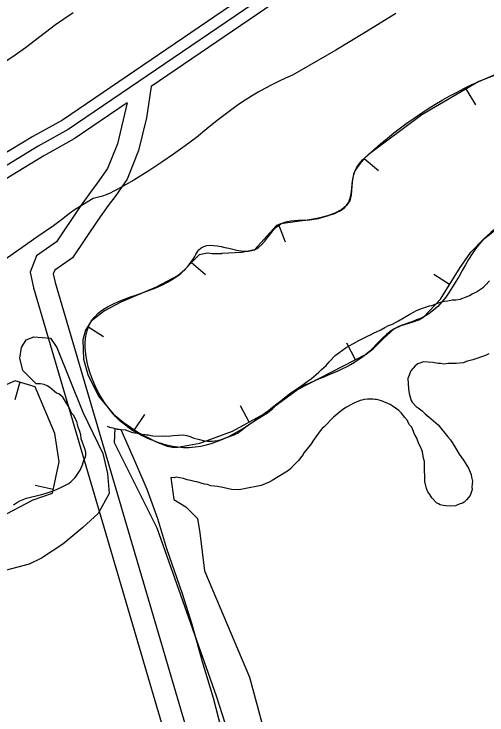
# Model space of a CAD drawing. Extents: x 3187622 to 3225504, y 800805 to 826213.
# Drawn here: x 3193103 to 3193741, y 814572 to 815518 of the extents above; entities that cross this region are included whole.
import ezdxf

# ---------------------------------------------------------------- set-up
doc = ezdxf.new("R2010")
doc.units = 0
for name, color, linetype in [('V-BORW-LINE', 7, 'Continuous'), ('V-LEVE-TOET', 7, 'Continuous'), ('V-ROAD-CNTR', 7, 'Continuous'), ('V-SITE-VEGE', 7, 'Continuous'), ('V-TOPO-SHOR', 7, 'Continuous')]:
    doc.layers.add(name, color=color, linetype=linetype)

msp = doc.modelspace()

# ---------------------------------------------------------------- linework, layer by layer
at = {"layer": 'V-BORW-LINE'}
for p, q in [((3193712.7, 815416.76), (3193725.32, 815395.18)), ((3193575.42, 815322.97), (3193594.64, 815306.99)), ((3193459.91, 815233.71), (3193469.12, 815210.47)), ((3193342.71, 815182.74), (3193361.67, 815166.45)), ((3193690.54, 815153.03), (3193669.4, 815166.37)), ((3193202.95, 815096.4), (3193223.93, 815082.81)), ((3193563.7, 815051.52), (3193552.26, 815073.74)), ((3193111.36, 815021.18), (3193104.29, 814997.2)), ((3193420.46, 814967.32), (3193408.5, 814989.27)), ((3193265.74, 814956.78), (3193279.79, 814977.46)), ((3193156.26, 814876.56), (3193131.79, 814881.67))]:
    msp.add_line(p, q, dxfattribs=at)
for points in [[(3193806.63, 815456.58), (3193729.92, 815426.83), (3193653.1, 815381.9), (3193580.77, 815328.06), (3193575.8, 815323.43), (3193569.39, 815315.72), (3193563.72, 815307.5), (3193561.09, 815301.95), (3193559.23, 815290.97), (3193558.09, 815273.72), (3193555.92, 815265.78), (3193551.24, 815258.96), (3193545.49, 815254.21), (3193536.03, 815249.03), (3193525.83, 815245.59), (3193513.72, 815242.66), (3193501.57, 815240.11), (3193482.21, 815237.51), (3193462.89, 815234.89), (3193457.25, 815232.66), (3193427.69, 815199.97), (3193410.59, 815196.31), (3193383.57, 815194.82)], [(3193384.14, 815194.25), (3193370.56, 815194.25), (3193364.34, 815195.38), (3193353.03, 815193.12), (3193340.96, 815180.71), (3193333.02, 815172.17), (3193324.73, 815165.28), (3193295.18, 815149.5), (3193247.34, 815129.2), (3193225.53, 815117.63), (3193207.42, 815103.3), (3193199.58, 815091.19), (3193196.23, 815078.28), (3193197.23, 815052.34), (3193202.87, 815031.73), (3193217.41, 815002.21), (3193237.1, 814978.4), (3193250.6, 814967.07), (3193271.75, 814952.7), (3193295.13, 814940.81), (3193309.79, 814935.13), (3193317.13, 814933.52), (3193324.37, 814933.34), (3193354.02, 814938.81), (3193398.05, 814955.11), (3193440.81, 814978.41), (3193463.52, 814995.09), (3193485.54, 815011.38), (3193531.91, 815035.16), (3193578.25, 815059), (3193588.2, 815066.69), (3193601.68, 815080.32), (3193615.71, 815092.97), (3193625.32, 815097.76), (3193641.36, 815102.42), (3193649.08, 815105.24), (3193655.97, 815109.39), (3193678.12, 815133.36), (3193704.98, 815175.92), (3193719.26, 815196.4), (3193736.38, 815214.03), (3193756.97, 815230.4)], [(3191814.16, 814455.9), (3191902.11, 814471.89), (3192171.52, 814545.66), (3192388.7, 814604.1), (3192598.2, 814657.6), (3192729.05, 814698.59), (3192843.77, 814729.2), (3192995.1, 814792.41), (3193129.38, 814862.32), (3193155.18, 814871.37), (3193164.05, 814913.83), (3193158.33, 814952.11), (3193132.09, 815015.06), (3193105.09, 815023.03), (3192921.17, 814941.9), (3192817.2, 814887.05), (3192732.98, 814865.38), (3192651.4, 814846.36), (3192541.12, 814822.03), (3192223.19, 814743.75), (3192012.33, 814694.94), (3191821.41, 814647.4), (3191814.63, 814645.95)]]:
    msp.add_lwpolyline(points, dxfattribs=at)
msp.add_spline([(3196241.27, 817112.96), (3196187.2, 817101.14), (3196138.75, 817032.74), (3196088.43, 817012.87), (3195953, 816925.99), (3195899.33, 816905.37), (3195781.81, 816806.71), (3195594.28, 816676.7), (3195413.44, 816523.58), (3195389.29, 816511.09), (3195313.02, 816463.37), (3195245.55, 816442.85), (3195222.3, 816414.73), (3195163.29, 816387.92), (3195047.51, 816304.89), (3194935.14, 816249.6), (3194812.99, 816161.04), (3194805.91, 816145.66), (3194746.05, 816094.04), (3194647.8, 816043.7), (3194629.58, 816032.25), (3194591.91, 815986.22), (3194549.08, 815951.34), (3194395.29, 815874.38), (3194258.39, 815765.48), (3194069.15, 815636.55), (3194006.7, 815583.46), (3193831.37, 815468.22), (3193729.92, 815426.83), (3193580.77, 815328.06), (3193563.72, 815307.5), (3193551.24, 815258.96), (3193525.83, 815245.59), (3193501.57, 815240.11), (3193462.89, 815234.89), (3193427.69, 815199.97), (3193352.7, 815199.74), (3193347.08, 815190.96), (3193324.73, 815165.28), (3193207.42, 815103.3), (3193237.1, 814978.4), (3193295.13, 814940.81), (3193324.37, 814933.34), (3193440.81, 814978.41), (3193485.54, 815011.38), (3193578.25, 815059), (3193615.71, 815092.97), (3193655.97, 815109.39), (3193736.38, 815214.03), (3193778.98, 815244.75), (3193816.96, 815264.77), (3194141.69, 815425.78), (3194196.67, 815443.18), (3194301.91, 815498.91), (3194468.77, 815564.75), (3194506.33, 815578.81), (3194775.79, 815754.88), (3194894.14, 815820.02), (3195170.73, 816004.74), (3195286.56, 816071.95), (3195340.18, 816114.84), (3195742.43, 816429.66), (3195817.31, 816477.06), (3196015.71, 816636.79), (3196072.23, 816673.3), (3196182.84, 816763.66), (3196298.35, 816843.98), (3196542.12, 816994.91), (3196608.52, 817020.17), (3196642.12, 817042.71), (3196645.81, 817058.79), (3196635.5, 817099.25), (3196589.31, 817224.53), (3196534.67, 817258.79), (3196478.87, 817245.01), (3196376.28, 817177.57), (3196308.53, 817147.9), (3196241.27, 817112.96)], degree=3, dxfattribs=at)
at = {"layer": 'V-LEVE-TOET'}
for points in [[(3193183, 815519.63), (3193159.35, 815503.14), (3193145.97, 815492.73), (3193132.46, 815482.49), (3193118.82, 815472.42), (3193105.06, 815462.52), (3193091.17, 815452.79)], [(3193618.26, 815518.63), (3193577.92, 815493.76), (3193537.31, 815469.31), (3193478.86, 815435.59), (3193469.41, 815431.33), (3193460.05, 815426.87), (3193450.78, 815422.2), (3193441.61, 815417.32), (3193432.55, 815412.25), (3193423.61, 815406.98), (3193414.78, 815401.52), (3193406.09, 815395.87), (3193391.61, 815385.15), (3193377.35, 815374.12), (3193363.34, 815362.8), (3193349.56, 815351.19), (3193334.03, 815339.89), (3193318.33, 815328.82), (3193302.46, 815318), (3193286.44, 815307.42), (3193275.79, 815300.36), (3193264.92, 815293.66), (3193253.83, 815287.32), (3193242.54, 815281.36), (3193237.76, 815278.69), (3193232.82, 815276.28), (3193227.77, 815274.16), (3193222.6, 815272.33), (3193217.27, 815271)], [(3193217.27, 815271), (3193209.96, 815268.78), (3193201.82, 815264.08), (3193193.83, 815259.13), (3193185.98, 815253.95), (3193178.32, 815248.55), (3193167.59, 815240.23), (3193156.68, 815232.15), (3193145.6, 815224.3), (3193134.34, 815216.71), (3193078.72, 815178)]]:
    msp.add_lwpolyline(points, dxfattribs=at)
at = {"layer": 'V-ROAD-CNTR'}
for points in [[(3196683.52, 817771.5), (3196544.13, 817686.65), (3196338.98, 817545.04), (3196306.13, 817514.42), (3196263.49, 817452.14), (3196236.94, 817423.19), (3196219.09, 817401.5), (3196183.06, 817367.85), (3195710.19, 817058.54), (3195532.07, 816946.89), (3195437.77, 816894.32), (3195289.73, 816818.86), (3195263.1, 816805.66), (3195198.53, 816766.19), (3194987.76, 816624.29), (3194815.6, 816481.26), (3194742.09, 816414.49), (3194665.24, 816352.09), (3194525.47, 816256.95), (3193705.89, 815704.5), (3193288.16, 815419.99)], [(3195516.79, 816972.71), (3195423.65, 816920.79), (3195276.26, 816845.67), (3195248.59, 816831.95), (3195182.32, 816791.44), (3194969.75, 816648.33), (3194795.92, 816503.91), (3194722.54, 816437.25), (3194647.31, 816376.18), (3194508.65, 816281.79), (3193689.06, 815729.34), (3193168.58, 815374.85), (3193128.6, 815352.45), (3193024.64, 815289.47), (3192907.76, 815228.81), (3192804.5, 815188.95), (3192687.47, 815149.41), (3192596.2, 815126.75), (3192173.55, 815021.59)], [(3195524.43, 816959.8), (3195430.71, 816907.56), (3195282.99, 816832.26), (3195255.84, 816818.8), (3195190.43, 816778.81), (3194978.76, 816636.31), (3194805.76, 816492.59), (3194732.31, 816425.87), (3194656.28, 816364.14), (3194517.06, 816269.37), (3193697.48, 815716.92), (3193176.48, 815362.08), (3193136.15, 815339.49), (3193031.99, 815276.38), (3192913.93, 815215.12), (3192809.6, 815174.84), (3192691.68, 815135.01), (3192599.82, 815112.2), (3192177.17, 815007.03)], [(3193288.16, 815419.99), (3193282.02, 815377.69), (3193271.37, 815333.78), (3193256.04, 815295.16), (3193239.72, 815271.76), (3193230.44, 815259.72), (3193216.21, 815239.87), (3193182.44, 815189.07), (3193158.31, 815172.28), (3193156.37, 815167.22), (3193158.79, 815155.61), (3193453.11, 814153.75)], [(3193256.12, 815398.17), (3193184.38, 815349.31), (3193143.71, 815326.52), (3193039.34, 815263.29), (3192920.11, 815201.42), (3192814.71, 815160.73), (3192695.9, 815120.6), (3192603.43, 815097.64), (3192180.79, 814992.47)], [(3193256.12, 815398.17), (3193242.71, 815342.89), (3193229.44, 815309.46), (3193215.52, 815289.51), (3193206.36, 815277.62), (3193191.52, 815256.91), (3193160.62, 815210.43), (3193133.59, 815191.63), (3193125.21, 815169.73), (3193129.66, 815148.31), (3193424.33, 814145.29)]]:
    msp.add_lwpolyline(points, dxfattribs=at)
at = {"layer": 'V-SITE-VEGE'}
for p, q in [((3193119.58, 815078.44), (3193129.95, 815082.59)), ((3193129.95, 815082.59), (3193152.76, 815080.52)), ((3193113.36, 815068.07), (3193119.58, 815078.44)), ((3193152.76, 815080.52), (3193161.06, 815068.07)), ((3193111.29, 815053.55), (3193113.36, 815068.07)), ((3193161.06, 815068.07), (3193196.31, 814980.95)), ((3193115.44, 815036.96), (3193111.29, 815053.55)), ((3193133.39, 815018.79), (3193115.44, 815036.96)), ((3193134.57, 815019.05), (3193133.39, 815018.79)), ((3193139.11, 815018.99), (3193134.57, 815019.05)), ((3193144.06, 815018.1), (3193139.11, 815018.99)), ((3193148.16, 815016.39), (3193144.06, 815018.1)), ((3193151.64, 815014.08), (3193148.16, 815016.39)), ((3193157.76, 815008.63), (3193151.64, 815014.08)), ((3193160.83, 815006.52), (3193157.76, 815008.63)), ((3193163.71, 815005.46), (3193160.83, 815006.52)), ((3193169.23, 815001.05), (3193163.71, 815005.46)), ((3193171.66, 814997.51), (3193169.23, 815001.05)), ((3193177.51, 814987.11), (3193171.66, 814997.51)), ((3193180.92, 814979.22), (3193177.51, 814987.11)), ((3193183.36, 814976.5), (3193180.92, 814979.22)), ((3193196.31, 814980.95), (3193223.26, 814924.93)), ((3193188.2, 814968.18), (3193183.36, 814976.5)), ((3193188.78, 814964.67), (3193188.2, 814968.18)), ((3193189.56, 814961.76), (3193188.78, 814964.67)), ((3193190.56, 814958.45), (3193189.56, 814961.76)), ((3193192.16, 814954.71), (3193190.56, 814958.45)), ((3193193.34, 814950.15), (3193192.16, 814954.71)), ((3193194.09, 814944.98), (3193193.34, 814950.15)), ((3193198.87, 814931.3), (3193194.09, 814944.98)), ((3193200.26, 814926.74), (3193198.87, 814931.3)), ((3193199.33, 814919.32), (3193200.2, 814922.4)), ((3193200.2, 814922.4), (3193200.26, 814926.74)), ((3193223.26, 814924.93), (3193229.48, 814897.97)), ((3193195.7, 814909.66), (3193197.64, 814916.04)), ((3193197.64, 814916.04), (3193199.33, 814919.32)), ((3193188.29, 814895.72), (3193192.51, 814902.48)), ((3193192.51, 814902.48), (3193193.99, 814905.55)), ((3193193.99, 814905.55), (3193195.7, 814909.66)), ((3193180.54, 814887.36), (3193185.77, 814892.65)), ((3193185.77, 814892.65), (3193188.29, 814895.72)), ((3193229.48, 814897.97), (3193231.56, 814871)), ((3193167.44, 814879.47), (3193177.41, 814884.71)), ((3193177.41, 814884.71), (3193180.54, 814887.36)), ((3193145.24, 814871.09), (3193157.47, 814875.06)), ((3193157.47, 814875.06), (3193167.44, 814879.47)), ((3193111.25, 814861.01), (3193120.17, 814864.61)), ((3193120.17, 814864.61), (3193140.47, 814869.71)), ((3193140.47, 814869.71), (3193145.24, 814871.09)), ((3193231.56, 814871), (3193217.04, 814844.03)), ((3193102.51, 814855.55), (3193107.92, 814859.19)), ((3193107.92, 814859.19), (3193111.25, 814861.01)), ((3193217.04, 814844.03), (3193196.31, 814825.36)), ((3193196.31, 814825.36), (3193169.35, 814802.54)), ((3193169.35, 814802.54), (3193140.32, 814783.87)), ((3193140.32, 814783.87), (3193123.73, 814775.58)), ((3193123.73, 814775.58), (3193084.33, 814765.2))]:
    msp.add_line(p, q, dxfattribs=at)
for points in [[(3193688.24, 815131.13), (3193694.24, 815132.08), (3193699.2, 815132.43), (3193704.99, 815133.39), (3193714.32, 815136.78), (3193717.65, 815138.18), (3193720.97, 815140.2), (3193724.3, 815141.6), (3193727, 815143.01), (3193730.96, 815145.64), (3193736.17, 815149.5), (3193738.88, 815151.94), (3193744.53, 815157.85)], [(3193437.02, 814408.94), (3193376.32, 814597.53), (3193296.44, 814824.46), (3193238.93, 814939.53), (3193239.59, 814958.58), (3193247.9, 814957.26), (3193253.46, 814956.77), (3193262.92, 814953.55), (3193269.3, 814952.44), (3193272.39, 814951.57), (3193276.1, 814950.9), (3193280.02, 814950.85), (3193282.08, 814950.41), (3193284.55, 814950.38), (3193287.64, 814949.31), (3193290.73, 814948.65), (3193303.11, 814948.28), (3193308.07, 814948.63), (3193311.37, 814948.58), (3193314.47, 814948.75), (3193317.98, 814949.32), (3193325.01, 814949.65), (3193332.45, 814950.38), (3193335.95, 814949.5), (3193340.88, 814947.79), (3193346.01, 814945.66), (3193349.72, 814944.78), (3193353.43, 814944.11), (3193360.21, 814941.96), (3193364.13, 814941.5), (3193370.53, 814941.62), (3193373.63, 814942.2), (3193377.98, 814942.76), (3193383.15, 814943.93), (3193388.55, 814946.13), (3193399.95, 814950.11), (3193404.73, 814952.53), (3193421.2, 814964.91), (3193425.78, 814967.74), (3193430.37, 814970.98), (3193440.77, 814977.04), (3193445.14, 814979.87), (3193451.81, 814985.15), (3193459.55, 814992.69), (3193467.7, 814999.81), (3193474.58, 815005.3), (3193477.92, 815007.73), (3193489.58, 815015.42), (3193498.75, 815022.12), (3193503.95, 815025.56), (3193514.19, 815034.51), (3193517.53, 815037.77), (3193524.21, 815043.67), (3193528.41, 815048.78), (3193536.16, 815057.14), (3193550.96, 815067.89), (3193561.14, 815073.33), (3193568.42, 815077.57), (3193573.41, 815080.19), (3193580.68, 815083.81), (3193584.01, 815085.21), (3193588.16, 815087.43), (3193597.92, 815091.84), (3193603.13, 815094.87), (3193608.32, 815097.49), (3193613.72, 815099.69), (3193621.62, 815103.92), (3193636.8, 815112.81), (3193646.78, 815118.25), (3193654.05, 815121.05), (3193663.37, 815124.02), (3193666.48, 815124.81), (3193671.04, 815126.4), (3193677.06, 815128.8), (3193683.89, 815130.36), (3193688.24, 815131.13)], [(3193743.44, 815059.39), (3193739.1, 815057.29), (3193721.77, 815051.58), (3193714.73, 815049.52), (3193708.78, 815047.44), (3193699.6, 815046.48), (3193688.82, 815046.62), (3193682.88, 815045.62), (3193678.57, 815046.22), (3193675.34, 815046.26), (3193667.81, 815047.97), (3193655.42, 815048.68), (3193647.84, 815046.08), (3193644.03, 815043.44), (3193641.3, 815040.23), (3193638.55, 815036.49), (3193634.11, 815026.31), (3193635, 815012.28), (3193636, 815005.8), (3193638.57, 814996.6), (3193640.16, 814994.43), (3193645.47, 814988.43), (3193648.15, 814986.77), (3193653.48, 814982.39), (3193657.74, 814978.56), (3193665.74, 814971.99), (3193675.34, 814963.78), (3193688.06, 814947.44), (3193691.79, 814943.62), (3193699.18, 814931.66), (3193703.39, 814924.06)], [(3193703.39, 814924.06), (3193709.22, 814915.9), (3193716.08, 814905.03), (3193719.75, 814896.89), (3193720.24, 814893.11), (3193721.25, 814887.71), (3193721.2, 814883.93), (3193720.61, 814879.63), (3193721.1, 814876.39), (3193718.3, 814868.34), (3193713.37, 814862.47), (3193710.1, 814859.28), (3193707.93, 814858.23), (3193703.6, 814856.67), (3193698.72, 814854.58), (3193692.24, 814854.12), (3193685.77, 814854.21), (3193682.01, 814854.79), (3193677.71, 814855.93), (3193675.57, 814857.04), (3193672.89, 814858.69), (3193666.51, 814865.24), (3193663.87, 814869.58), (3193661.23, 814873.39), (3193659.66, 814877.73), (3193657.1, 814887.46), (3193657.19, 814895.01), (3193656.74, 814901.48), (3193656.91, 814914.42), (3193655.35, 814918.76), (3193653.84, 814927.4), (3193652.29, 814932.27), (3193649.13, 814938.24), (3193646.54, 814945.82), (3193643.37, 814951.26), (3193639.72, 814960.47), (3193636.52, 814963.74), (3193634.95, 814967), (3193633.91, 814969.71), (3193630.18, 814973.53), (3193625.95, 814979.52), (3193622.22, 814982.8), (3193613.14, 814989.39), (3193610.46, 814991.04), (3193598.67, 814996.04), (3193595.45, 814997.16), (3193592.23, 814997.74), (3193590.07, 814997.77), (3193587.38, 814998.35), (3193579.84, 814998.45), (3193575.52, 814997.96), (3193572.27, 814996.93), (3193570.1, 814996.42), (3193561.43, 814992.76), (3193551.66, 814987.49), (3193546.77, 814984.32), (3193534.23, 814974.24), (3193521.66, 814960.93), (3193518.94, 814958.81), (3193516.2, 814955.61), (3193507.97, 814944.39), (3193503.02, 814936.91), (3193500.28, 814933.71), (3193496.98, 814928.9), (3193494.25, 814925.7), (3193493.14, 814923.56), (3193486.56, 814915.02), (3193480.01, 814908.64), (3193476.73, 814904.91), (3193473.46, 814902.26), (3193469.65, 814899.61), (3193451.18, 814888.53), (3193447.38, 814886.42), (3193436.53, 814881.71), (3193413.83, 814877.16), (3193406.81, 814876.17), (3193396.57, 814876.3), (3193384.75, 814879.15), (3193377.75, 814880.32), (3193368.6, 814881.52), (3193364.31, 814883.19), (3193360.01, 814883.79), (3193349.8, 814886.61), (3193346.57, 814887.2), (3193343.35, 814888.32), (3193339.05, 814888.91), (3193336.9, 814889.48), (3193332.07, 814891.16), (3193321.85, 814892.91), (3193319.15, 814892.41), (3193314.83, 814892.46), (3193318.81, 814862.82), (3193334.79, 814853.23), (3193350.76, 814837.25), (3193353.95, 814818.07), (3193360.34, 814766.93), (3193421.05, 814623.09), (3193497.73, 814338.62)]]:
    msp.add_lwpolyline(points, dxfattribs=at)
at = {"layer": 'V-TOPO-SHOR'}
for points in [[(3193247.49, 814957.31), (3193247.9, 814957.26), (3193253.46, 814956.77), (3193262.92, 814953.55), (3193269.3, 814952.44), (3193272.39, 814951.57), (3193276.1, 814950.9), (3193280.02, 814950.85), (3193282.08, 814950.41), (3193284.55, 814950.38), (3193287.64, 814949.31), (3193290.72, 814948.65), (3193303.11, 814948.28), (3193308.07, 814948.63), (3193311.37, 814948.58), (3193314.47, 814948.75), (3193317.98, 814949.32), (3193325.01, 814949.65), (3193332.45, 814950.38), (3193335.95, 814949.5), (3193340.88, 814947.79), (3193346.01, 814945.66), (3193349.72, 814944.78), (3193353.43, 814944.11), (3193360.21, 814941.96), (3193364.13, 814941.5), (3193370.53, 814941.62), (3193373.63, 814942.2), (3193377.98, 814942.76), (3193383.15, 814943.93), (3193388.55, 814946.13), (3193399.95, 814950.11), (3193404.73, 814952.53), (3193421.2, 814964.91), (3193425.78, 814967.74), (3193430.37, 814970.98), (3193440.77, 814977.04), (3193445.14, 814979.87), (3193451.82, 814985.15), (3193459.55, 814992.69), (3193467.7, 814999.81), (3193474.58, 815005.3), (3193477.92, 815007.73), (3193489.58, 815015.42), (3193498.75, 815022.12), (3193503.95, 815025.56), (3193514.19, 815034.51), (3193517.53, 815037.77), (3193524.21, 815043.67), (3193528.41, 815048.78), (3193536.16, 815057.14), (3193550.96, 815067.89), (3193561.14, 815073.33), (3193568.42, 815077.57), (3193573.41, 815080.19), (3193580.68, 815083.81), (3193584.01, 815085.21), (3193588.16, 815087.43), (3193597.92, 815091.84), (3193603.12, 815094.87), (3193608.32, 815097.49), (3193613.72, 815099.69), (3193621.62, 815103.92), (3193636.8, 815112.81), (3193646.78, 815118.25), (3193654.05, 815121.05), (3193663.37, 815124.02), (3193666.48, 815124.81), (3193671.04, 815126.4), (3193677.06, 815128.8), (3193683.89, 815130.36), (3193688.24, 815131.13), (3193694.24, 815132.08), (3193699.2, 815132.43), (3193704.99, 815133.39), (3193714.33, 815136.78), (3193717.65, 815138.18), (3193720.98, 815140.2), (3193724.3, 815141.6), (3193727, 815143.01), (3193730.96, 815145.64), (3193736.17, 815149.5), (3193738.88, 815151.94), (3193744.53, 815157.85)], [(3193228.96, 814961.84), (3193232.25, 814960.76), (3193236.57, 814959.68), (3193239.45, 814958.61), (3193242.54, 814957.94), (3193247.49, 814957.31)], [(3193247.49, 814957.31), (3193267.19, 814912.46), (3193282.26, 814876.86), (3193296.76, 814837.41), (3193309.04, 814796.93), (3193329.92, 814736.33), (3193343.19, 814694.78), (3193357.05, 814644.37), (3193371.64, 814595.27), (3193385.9, 814541.3), (3193403.53, 814474.98), (3193418.65, 814419.05), (3193436.64, 814359.1), (3193454.23, 814296.32), (3193469.44, 814240.12), (3193488.76, 814174.13), (3193501.19, 814123.02)]]:
    msp.add_lwpolyline(points, dxfattribs=at)

doc.saveas('drawing.dxf')
